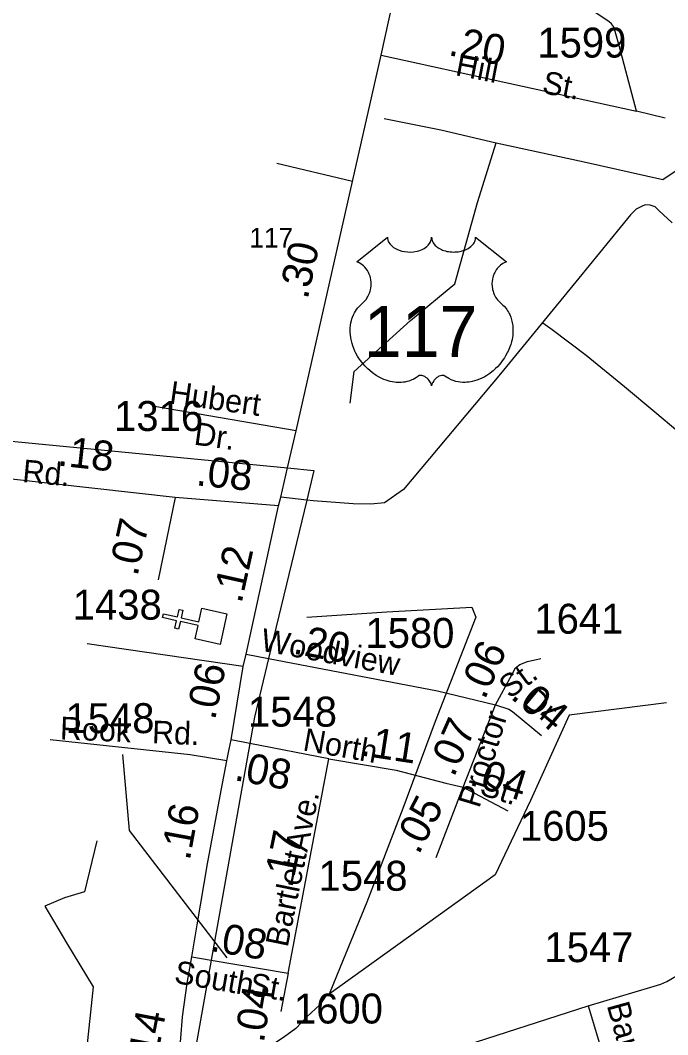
# Model space of a CAD drawing. Extents: x 2206922 to 2357709, y 510027 to 673830.
# Drawn here: x 2302794 to 2305499, y 615129 to 619364 of the extents above; entities that cross this region are included whole.
import ezdxf

# ---------------------------------------------------------------- set-up
doc = ezdxf.new("R2010")
doc.units = 0
for name, color, linetype in [('Exist Boundary Political Urban Extension UEB', 7, 'Continuous'), ('Exist Cultural Church CELL', 7, 'Continuous'), ('Exist Hydrographic Misc Water Feature', 7, 'Continuous'), ('Exist Road Non-System Type 51', 7, 'Continuous'), ('Exist Road Non-System Type 51 Label', 7, 'Continuous'), ('Exist Road Primary US Attributed', 7, 'Continuous'), ('Exist Road Primary US Label', 7, 'Continuous'), ('Exist Road Primary US Mileage Tenths English Label', 7, 'Continuous'), ('Exist Road Primary US Shield CELL', 7, 'Continuous'), ('Exist Road Primary US Shield Number Label', 7, 'Continuous'), ('Exist Road Secondary Mileage Hundredths English Label', 7, 'Continuous'), ('Exist Road Secondary Type 51 Attributed', 7, 'Continuous'), ('Exist Road Secondary Type 51 Label', 7, 'Continuous'), ('Exist Road Secondary Type 51 Number Label', 7, 'Continuous')]:
    doc.layers.add(name, color=color, linetype=linetype)

msp = doc.modelspace()

# ---------------------------------------------------------------- linework, layer by layer
at = {"layer": 'Exist Boundary Political Urban Extension UEB'}
for p, q in [((2302689.4, 617613.4), (2303911.1, 617495.7)), ((2303990.9, 617361.3), (2303831.4, 616699.4)), ((2303752.8, 616344.8), (2303591.3, 615440.4))]:
    msp.add_line(p, q, dxfattribs=at)
for points in [[(2303911.1, 617495.7), (2304020.8, 617485.1), (2303990.9, 617361.3)], [(2303831.4, 616699.4), (2303772.5, 616454.7), (2303752.8, 616344.8)], [(2303591.3, 615440.4), (2303524.1, 615064.3), (2303538, 614751.7)]]:
    msp.add_lwpolyline(points, dxfattribs=at)
at = {"layer": 'Exist Cultural Church CELL'}
msp.add_lwpolyline([(2303524.8, 616781.6), (2303537.1, 616837.2), (2303462.8, 616853.8), (2303455.8, 616822.5), (2303440.2, 616826), (2303447.2, 616857.3), (2303388.5, 616870.3), (2303392, 616886), (2303450.7, 616872.9), (2303457.6, 616904.1), (2303473.2, 616900.7), (2303466.3, 616869.4), (2303540.6, 616852.9), (2303553.2, 616909.1), (2303657.1, 616886), (2303628.8, 616758.5)], close=True, dxfattribs=at)
at = {"layer": 'Exist Hydrographic Misc Water Feature'}
msp.add_line((2304084.3, 615298.4), (2304070.4, 615290.4), dxfattribs=at)
for points in [[(2304315, 618954.9), (2304551.2, 618907.6), (2304781.7, 618852.2)], [(2304171.7, 617765.9), (2304188.5, 617898.1), (2304423.9, 618110.4), (2304610.3, 618264.4), (2304704.6, 618603.5), (2304781.7, 618852.2)], [(2304781.7, 618852.2), (2305150.2, 618774), (2305478.7, 618699.8), (2305538.6, 618740.3), (2305572, 618764.4), (2305596, 618780.7), (2305620, 618794.9), (2305641.7, 618805.5), (2305655.7, 618807.4), (2305675.8, 618815.7), (2305701.6, 618817.9), (2305727.6, 618818.1), (2305749.8, 618818.4)], [(2303991.5, 616872.5), (2304324.9, 616894.1), (2304680.8, 616913.9), (2304696.8, 616872.1), (2304527.9, 616436.4), (2304391.9, 616073.3), (2304242.2, 615681.8), (2304131.1, 615411), (2304084.3, 615298.4)], [(2305494.3, 616514.8), (2305087.3, 616462.5), (2304925.3, 616106.9), (2304778.6, 615795.7), (2304461.2, 615568.5), (2304084.3, 615298.4)], [(2303114.2, 615937.6), (2303062.8, 615725.2), (2302978.7, 615700.5), (2302896.9, 615665.4), (2302986.5, 615512.4), (2303098.7, 615328), (2303069.7, 615051.7), (2303037.8, 614849.3), (2303047.6, 614574.6)], [(2304070.4, 615290.4), (2304045.2, 615254), (2303991.2, 615203.7), (2303945.7, 615155), (2303894.3, 615116.5), (2303866.6, 615098.4), (2303829.1, 615072), (2303789.3, 615039.5), (2303763.4, 615019), (2303736, 614985), (2303698.4, 614940.4), (2303675.1, 614886.4), (2303640.2, 614802), (2303630.2, 614769.8), (2303614.6, 614727.9), (2303597.5, 614663.6), (2303584, 614607.3), (2303578.5, 614571.6), (2303585.5, 614489.4), (2303582, 614439.6), (2303578.7, 614361.5), (2303588.2, 614282.3)]]:
    msp.add_lwpolyline(points, dxfattribs=at)
at = {"layer": 'Exist Road Non-System Type 51'}
for p, q in [((2305489.1, 618956.1), (2305368, 618984.4)), ((2304181.9, 618691.4), (2303866.2, 618766.3)), ((2303946.3, 617650), (2303355.4, 617751.8)), ((2303990.9, 617361.3), (2303883, 617372.6)), ((2303725.7, 616666.1), (2303073.7, 616760.1)), ((2305166.8, 615249.7), (2305217.6, 615078.7))]:
    msp.add_line(p, q, dxfattribs=at)
for points in [[(2305368, 618984.4), (2305297.4, 619253.1), (2305279.2, 619317.7), (2305272.2, 619338.4), (2305264.5, 619349.4), (2305253.7, 619359.7), (2305200.5, 619394.5), (2305024.9, 619513.6), (2304974.4, 619539.9), (2304917.9, 619550), (2304746.3, 619588.4), (2304399.1, 619663.1)], [(2305518.1, 618518.5), (2305461.6, 618569.7), (2305446.8, 618585.8), (2305425.2, 618592.6), (2305405, 618593.9), (2305388.9, 618587.2), (2305367.4, 618575.1), (2305343.1, 618552.2), (2305127.8, 618286.9), (2304800.8, 617888.3), (2304395.8, 617405.6), (2304316, 617349.3), (2304258.5, 617343.6), (2304184.5, 617345), (2304017.6, 617358.5), (2303990.9, 617361.3)], [(2304977.1, 618101.1), (2305016.1, 618072.8), (2305158.8, 617966.4), (2305318.9, 617835.8), (2305445.4, 617729.4), (2305541, 617648.6)], [(2303657.5, 616271.6), (2303503.9, 616297.8), (2302919.4, 616359.5)]]:
    msp.add_lwpolyline(points, dxfattribs=at)
at = {"layer": 'Exist Road Primary US Attributed'}
msp.add_line((2303737.3, 616717.6), (2303872.3, 617337.6), dxfattribs=at)
for points in [[(2304302.2, 619218.7), (2304399.1, 619663.1), (2304494, 620071.1), (2304518.2, 620187.9)], [(2303872.3, 617337.6), (2303883, 617372.6), (2303911.1, 617495.7), (2303946.3, 617650), (2304181.9, 618691.4), (2304302.2, 619218.7)], [(2303675.1, 616360), (2303725.7, 616666.1), (2303737.3, 616717.6)], [(2303511.2, 615454), (2303533.3, 615588.2), (2303576.6, 615842.6), (2303633.2, 616149), (2303657.5, 616271.6), (2303667.2, 616321.4), (2303675.1, 616360)], [(2303437.7, 614722.5), (2303446.2, 614883.6), (2303457.5, 615033.5), (2303464.4, 615114.9), (2303472.2, 615203.5), (2303492, 615343.8), (2303511.2, 615454)]]:
    msp.add_lwpolyline(points, dxfattribs=at)
at = {"layer": 'Exist Road Primary US Shield CELL'}
msp.add_lwpolyline([(2304328.5, 618458.1), (2304328.9, 618452.8), (2304330.2, 618446.5), (2304331.2, 618443.2), (2304334.1, 618437), (2304339, 618429.6), (2304345.8, 618422.4), (2304353.4, 618416.1), (2304358.6, 618412.8), (2304367.4, 618408.1), (2304377.3, 618403.9), (2304388.4, 618400.7), (2304399.7, 618398.4), (2304412.1, 618397), (2304424.3, 618396.8), (2304437.6, 618397.8), (2304452.1, 618400.6), (2304458.9, 618402.4), (2304466.4, 618404.9), (2304473.4, 618407.8), (2304481.1, 618411.9), (2304487.2, 618415.9), (2304492, 618419.4), (2304498.9, 618425.9), (2304504.3, 618432.7), (2304506.6, 618436.5), (2304508.6, 618440.1), (2304511.3, 618447.9), (2304512, 618451.3), (2304512.6, 618458.4), (2304513, 618452.4), (2304513.6, 618448.7), (2304514.6, 618445.1), (2304516.1, 618441.2), (2304518.9, 618435.7), (2304521.9, 618431.2), (2304527.6, 618424.4), (2304531.2, 618421), (2304534.5, 618418.4), (2304543.2, 618412.4), (2304553.4, 618407.2), (2304558.4, 618405), (2304563.6, 618403.2), (2304570.1, 618401.2), (2304576.9, 618399.6), (2304583.6, 618398.5), (2304590.4, 618397.5), (2304597.4, 618397), (2304603.1, 618396.8), (2304610.1, 618396.9), (2304616.5, 618397.3), (2304623.1, 618398), (2304630.4, 618399.2), (2304636.3, 618400.5), (2304644, 618402.6), (2304651, 618405.1), (2304657.2, 618407.7), (2304665.1, 618411.9), (2304671.6, 618416), (2304676.3, 618419.8), (2304681.9, 618424.9), (2304687.2, 618431.1), (2304690.4, 618435.6), (2304692.6, 618440.2), (2304694.6, 618445.1), (2304695.9, 618450.2), (2304696.5, 618454.7), (2304696.6, 618458.5), (2304825.2, 618356.1), (2304822.2, 618354.9), (2304815.2, 618351.5), (2304809.6, 618348.3), (2304800.8, 618342), (2304797, 618338.6), (2304793.2, 618335), (2304789.7, 618331.2), (2304786.6, 618327.7), (2304782.9, 618322.5), (2304779.6, 618317.3), (2304776.3, 618311.6), (2304773.9, 618306.7), (2304769.9, 618296.4), (2304768, 618289.8), (2304766.8, 618284.3), (2304765.3, 618272.8), (2304764.9, 618267.3), (2304764.9, 618261.9), (2304765.2, 618256.2), (2304765.8, 618250.8), (2304766.8, 618245.1), (2304767.7, 618240), (2304769.3, 618233.9), (2304771.5, 618226.7), (2304774.3, 618219.8), (2304780.2, 618208.7), (2304787.8, 618197.3), (2304793.2, 618190.9), (2304798.5, 618185.4), (2304806.4, 618178.7), (2304810.7, 618174.9), (2304815.7, 618170), (2304823.7, 618160.6), (2304827, 618156.2), (2304830.3, 618151.3), (2304833.3, 618146.2), (2304836.4, 618140.7), (2304838.8, 618135.9), (2304843.3, 618124.9), (2304846.6, 618114.2), (2304848.1, 618108.6), (2304850.5, 618096), (2304851.4, 618089.7), (2304852.4, 618077.4), (2304852.5, 618062.5), (2304851.3, 618048.4), (2304848.7, 618031.9), (2304846.5, 618022), (2304843.1, 618010.6), (2304839.8, 618000.6), (2304833.9, 617985.9), (2304828.7, 617975.3), (2304822, 617962.8), (2304817.3, 617955.3), (2304811.9, 617947.3), (2304805.2, 617938), (2304797.3, 617928.1), (2304787.8, 617917.7), (2304780.1, 617910), (2304770.1, 617901.1), (2304764, 617896.1), (2304755.4, 617889.5), (2304743.5, 617881.6), (2304731.8, 617874.9), (2304721.9, 617869.8), (2304713.1, 617866), (2304701.7, 617861.6), (2304682.7, 617856.4), (2304675.8, 617854.9), (2304667.6, 617853.7), (2304659.9, 617853), (2304652.5, 617852.5), (2304642.4, 617852.5), (2304632.5, 617853.3), (2304623.1, 617854.6), (2304613.3, 617856.7), (2304603, 617859.7), (2304593.7, 617863.4), (2304584.3, 617868), (2304568.4, 617878), (2304563.8, 617880.5), (2304561.2, 617881.2), (2304555, 617881.5), (2304549.3, 617880.2), (2304543.4, 617877.9), (2304539.8, 617876), (2304535, 617872.9), (2304531.4, 617870), (2304527, 617865.8), (2304523.9, 617862.3), (2304521.6, 617859.6), (2304517.2, 617852.5), (2304515.6, 617849.2), (2304513.9, 617844.8), (2304512.4, 617838.5), (2304510.4, 617846.5), (2304508, 617851.8), (2304505.3, 617856.4), (2304502.5, 617860.4), (2304498, 617865.6), (2304493.9, 617869.5), (2304489.1, 617873.4), (2304483.9, 617876.5), (2304479.8, 617878.7), (2304476, 617880.1), (2304471.4, 617881.2), (2304467.6, 617881.5), (2304464.4, 617881.5), (2304460.2, 617880.5), (2304454.3, 617876.3), (2304448.8, 617872.5), (2304442.8, 617868.8), (2304435.7, 617865), (2304430.5, 617862.5), (2304424.2, 617860.1), (2304416.9, 617857.7), (2304409, 617855.6), (2304400.9, 617854), (2304393.8, 617852.9), (2304386.1, 617852.2), (2304379.2, 617852), (2304372, 617852.1), (2304365.2, 617852.6), (2304357.4, 617853.3), (2304347.7, 617854.7), (2304339.6, 617856.5), (2304331.1, 617858.8), (2304322.4, 617861.6), (2304313, 617865.1), (2304301.3, 617870.2), (2304293.2, 617874.4), (2304280.4, 617881.8), (2304265.3, 617892.2), (2304254, 617901.4), (2304245.7, 617908.9), (2304233.5, 617921.4), (2304226.3, 617929.5), (2304215, 617944.1), (2304207.8, 617954.6), (2304203.1, 617962.4), (2304196.3, 617974.9), (2304192.5, 617982.7), (2304187.7, 617994.1), (2304183.8, 618004.5), (2304180.6, 618014.4), (2304178.9, 618020.7), (2304176.5, 618031.7), (2304175, 618039.5), (2304173.6, 618050.2), (2304172.8, 618061.6), (2304172.6, 618072), (2304172.9, 618080.6), (2304173.9, 618090.7), (2304175.6, 618101.4), (2304177.6, 618110.6), (2304179.5, 618117.2), (2304182.2, 618125.3), (2304185.8, 618134.2), (2304190.1, 618142.7), (2304194.2, 618149.8), (2304199.2, 618157.4), (2304204.3, 618163.8), (2304210.8, 618171), (2304217.7, 618177.5), (2304223.9, 618182.6), (2304231.4, 618189.9), (2304235.2, 618194.3), (2304239.9, 618200.5), (2304243.6, 618206.2), (2304246.6, 618211.2), (2304250.5, 618218.8), (2304252.9, 618224.4), (2304255.8, 618233.1), (2304257.3, 618239.1), (2304258.8, 618247), (2304259.8, 618254.3), (2304260.2, 618263.5), (2304260, 618271.1), (2304259, 618280), (2304257.3, 618288.5), (2304255.3, 618296), (2304252.1, 618304.5), (2304249.2, 618310.7), (2304244.2, 618319.1), (2304238.8, 618327), (2304233.1, 618333.4), (2304227.4, 618339.1), (2304222, 618343.3), (2304216.7, 618347), (2304210.2, 618351), (2304203.9, 618354.1), (2304199.9, 618355.7)], close=True, dxfattribs=at)
at = {"layer": 'Exist Road Secondary Type 51 Attributed'}
for p, q in [((2304302.2, 619218.7), (2305368, 618984.4)), ((2304644, 616161.7), (2304779, 616506.2)), ((2303913.6, 615385.9), (2304082.6, 616280.4)), ((2304532.1, 615868.3), (2304644, 616161.7)), ((2304644, 616161.7), (2304831.5, 616064)), ((2303913.6, 615385.9), (2303882.7, 615225.7))]:
    msp.add_line(p, q, dxfattribs=at)
for points in [[(2304614.4, 615071.6), (2305166.8, 615249.7), (2305428.1, 615327.5), (2305470.5, 615340.2), (2305495.9, 615351.5), (2305535.5, 615374.1), (2305608.9, 615425), (2305799.6, 615624.3), (2307114.1, 616996.9), (2307727.7, 617652), (2308048, 617998.7), (2308100.5, 618040.5), (2308136.8, 618063.4), (2308167.8, 618078.2), (2308201.4, 618090.3), (2308249.9, 618106.5), (2308366.9, 618132.1), (2308532.5, 618169.8), (2308634.7, 618191.3), (2308738.3, 618212.9), (2308854.1, 618231.7), (2309011.5, 618251.9)], [(2303441, 617371.9), (2302757.2, 617448.3), (2302689.1, 617450.6)], [(2303441, 617371.9), (2303370.1, 617027.5)], [(2303872.3, 617337.6), (2303441, 617371.9)], [(2303737.3, 616717.6), (2303831.4, 616699.4), (2304092.3, 616649.1), (2304537.9, 616564.1), (2304779, 616506.2)], [(2304779, 616506.2), (2304847.4, 616631.8), (2304863, 616660.1), (2304880.9, 616674.2), (2304912.8, 616686.5), (2304968.7, 616699.2)], [(2304779, 616506.2), (2304835, 616487.9), (2304851, 616477.9), (2304972.1, 616377.4)], [(2304082.6, 616280.4), (2303752.8, 616344.8), (2303675.1, 616360)], [(2304082.6, 616280.4), (2304364.3, 616233.1), (2304572.6, 616179.1), (2304644, 616161.7)], [(2303511.2, 615454), (2303591.3, 615440.4), (2303913.6, 615385.9)]]:
    msp.add_lwpolyline(points, dxfattribs=at)
at = {"layer": 'Exist Road Secondary Type 51 Number Label'}
msp.add_lwpolyline([(2303658.5, 615449.3), (2303250.9, 615981.5), (2303222.6, 616298.5)], dxfattribs=at)

# ---------------------------------------------------------------- texts
at = {"layer": 'Exist Road Non-System Type 51 Label'}
for s, rotation, p in [('Hubert', 351.9957, (2303413.9, 617765)), ('Dr.', 351.9957, (2303516.5, 617593.1)), ('Rook', 357.6069, (2302958.7, 616362)), ('Rd.', 357.6069, (2303343.2, 616345.9)), ('Barnes', 285.5185, (2305243.9, 615251.5))]:
    msp.add_text(s, height=95, rotation=rotation, dxfattribs=at).set_placement(p)
at = {"layer": 'Exist Road Primary US Label'}
msp.add_text('117', height=82.02, dxfattribs=at).set_placement((2303751, 618415.5))
at = {"layer": 'Exist Road Primary US Mileage Tenths English Label'}
for s, rotation, p in [('.30', 77.6197, (2303994.4, 618196)), ('.12', 77.448, (2303718.2, 616926.2)), ('.06', 78.447, (2303607.5, 616439.3)), ('.16', 79.5344, (2303501.9, 615852.9)), ('.14', 79.1915, (2303359.3, 614988.6))]:
    msp.add_text(s, height=125, rotation=rotation, dxfattribs=at).set_placement(p)
at = {"layer": 'Exist Road Primary US Shield Number Label'}
msp.add_text('117', height=212.5, dxfattribs=at).set_placement((2304229.7, 617958.8))
at = {"layer": 'Exist Road Secondary Mileage Hundredths English Label'}
for s, rotation, p in [('.20', 349.0379, (2304578.8, 619219.2)), ('.18', 353.6216, (2302947.1, 617505.7)), ('.08', 354.1008, (2303525.7, 617422.9)), ('.07', 77.4758, (2303283.2, 617039.7)), ('.20', 349.5817, (2303929.9, 616720.7)), ('.06', 65.9604, (2304734.6, 616524.1)), ('.04', 320.3102, (2304838.1, 616535.9)), ('.07', 65.9604, (2304605.5, 616200.4)), ('.11', 351.2824, (2304211.2, 616295.6)), ('.08', 349.3644, (2303684.6, 616192.2)), ('.04', 342.4509, (2304665.9, 616173.9)), ('.05', 62.4443, (2304458.3, 615877)), ('.17', 78.431, (2303929.5, 615737.8)), ('.08', 350.3995, (2303584.1, 615478.9)), ('.04', 80.8711, (2303811.3, 615092.1))]:
    msp.add_text(s, height=125, rotation=rotation, dxfattribs=at).set_placement(p)
at = {"layer": 'Exist Road Secondary Type 51 Label'}
for s, rotation, p in [('Hill', 349.0379, (2304608.3, 619135.4)), ('St.', 349.0379, (2304970.7, 619061.2)), ('Rd.', 354.6554, (2302800.3, 617436.4)), ('Woodview', 349.5817, (2303794, 616732.9)), ('St.', 36.3848, (2304839.1, 616528.8)), ('Dr.', 320.3102, (2304887.1, 616511.9)), ('Proctor', 73.1746, (2304711.9, 616071.4)), ('North', 350.0038, (2303971, 616316.3)), ('St.', 342.5819, (2304708.7, 616132.7)), ('Ave.', 78.431, (2303992.7, 615888)), ('Bartlett', 78.431, (2303911, 615490.6)), ('South', 350.2017, (2303433.5, 615346)), ('St.', 350.2017, (2303747.5, 615295.1))]:
    msp.add_text(s, height=95, rotation=rotation, dxfattribs=at).set_placement(p)
at = {"layer": 'Exist Road Secondary Type 51 Number Label'}
for s, p in [('1599', (2304954.5, 619208.7)), ('1316', (2303186, 617649.6)), ('1438', (2303013.4, 616861.8)), ('1641', (2304942.1, 616803.1)), ('1580', (2304236.2, 616744)), ('1548', (2303745.4, 616415)), ('1548', (2302983, 616388)), ('1605', (2304881.4, 615938.4)), ('1548', (2304040.1, 615729.8)), ('1547', (2304984, 615431.7)), ('1600', (2303937.4, 615175.5))]:
    msp.add_text(s, height=125, dxfattribs=at).set_placement(p)

doc.saveas('drawing.dxf')
